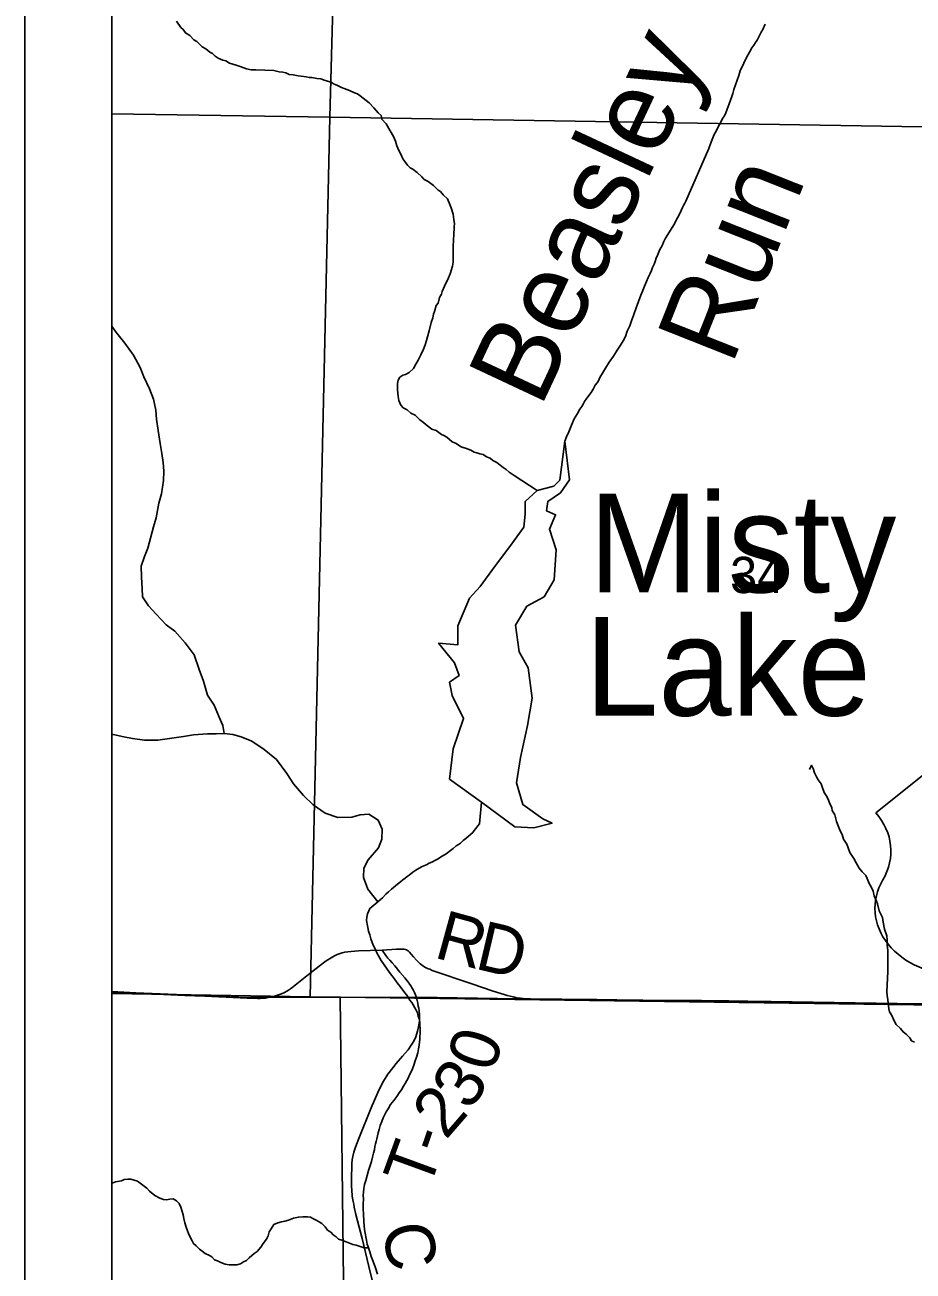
# Model space of a CAD drawing. Extents: x -8.8 to 41.4, y 0 to 34.6.
# Drawn here: x -8.774 to -7.751, y 18.37 to 19.806 of the extents above; entities that cross this region are included whole.
import ezdxf

# ---------------------------------------------------------------- set-up
doc = ezdxf.new("R2010")
doc.units = 0
for name, color, linetype in [('GM_X_Corporation', 7, 'Continuous'), ('GM_X_County_Road', 7, 'Continuous'), ('GM_X_County_Road_Text', 7, 'Continuous'), ('GM_X_Minor_Lake', 7, 'Continuous'), ('GM_X_Minor_River', 7, 'Continuous'), ('GM_X_Minor_River_Text', 7, 'Continuous'), ('GM_X_Section_Text', 7, 'Continuous'), ('GM_X_Township_Road', 7, 'Continuous'), ('GM_X_Township_Text', 7, 'Continuous'), ('SH_Border', 7, 'Continuous')]:
    doc.layers.add(name, color=color, linetype=linetype)

msp = doc.modelspace()

# ---------------------------------------------------------------- linework, layer by layer
at = {"layer": 'GM_X_Corporation'}
for points in [[(-5.3683, 20.9), (-8.6743, 20.9), (-8.6743, 18.6925), (-8.6467, 18.6909), (-8.5903, 18.6884), (-8.5672, 18.6875), (-8.5185, 18.6854), (-8.3228, 18.6859), (-8.2065, 18.6841), (-8.1919, 18.6839), (-8.1555, 18.6835), (-8.1152, 18.6831), (-8.0922, 18.6828), (-8.0325, 18.682), (-7.9946, 18.6821), (-7.9143, 18.681), (-7.7693, 18.6785), (-7.6798, 18.6773)], [(-7.6798, 18.6773), (-7.7693, 18.6785), (-7.9143, 18.681), (-7.9946, 18.6821), (-8.0325, 18.682), (-8.0922, 18.6828), (-8.1152, 18.6831), (-8.1555, 18.6835), (-8.1919, 18.6839), (-8.2065, 18.6841), (-8.3228, 18.6859), (-8.5185, 18.6854), (-8.5672, 18.6875), (-8.5903, 18.6884), (-8.6467, 18.6909), (-8.6743, 18.6925), (-8.6743, 14.1)]]:
    msp.add_lwpolyline(points, dxfattribs=at)
for points in [[(-8.6743, 20.6993), (-8.6743, 19.7037), (-8.4231, 19.7001), (-8.3959, 20.6927)], [(-8.3959, 20.6927), (-7.3933, 20.6722), (-7.4104, 19.6835), (-8.4231, 19.7001)], [(-8.6743, 19.7037), (-8.6743, 18.69), (-8.4457, 18.6861), (-8.4231, 19.7001)], [(-7.4104, 19.6835), (-7.4338, 18.6729), (-8.4109, 18.686), (-8.4457, 18.6861), (-8.4231, 19.7001)], [(-8.6743, 18.69), (-8.6743, 17.6149), (-8.3984, 17.6086), (-8.4109, 18.686), (-8.4457, 18.6861)], [(-8.4109, 18.686), (-7.4338, 18.6729), (-7.4209, 18.6726), (-7.4378, 17.5869), (-8.3984, 17.6086)]]:
    msp.add_lwpolyline(points, close=True, dxfattribs=at)
at = {"layer": 'GM_X_County_Road'}
msp.add_line((-7.7252, 18.9532), (-7.7938, 18.8983), dxfattribs=at)
for centre, start_param, end_param in [((-7.8726, 18.8542), 5.838949, 6.894067), ((-7.6988, 18.7884), 2.702327, 4.723529)]:
    msp.add_ellipse(centre, major_axis=(0.0961, 0), ratio=0.8, start_param=start_param, end_param=end_param, dxfattribs=at)
at = {"layer": 'GM_X_Minor_Lake'}
for points in [[(-8.2484, 18.9105), (-8.2097, 18.8823), (-8.188, 18.881), (-8.1669, 18.8863), (-8.1777, 18.8913), (-8.2007, 18.9078), (-8.208, 18.9328), (-8.2034, 18.9622), (-8.1951, 18.9988), (-8.19, 19.0305), (-8.1943, 19.0653), (-8.205, 19.0839), (-8.2091, 19.1145), (-8.196, 19.1364), (-8.1762, 19.1474), (-8.1644, 19.1667), (-8.1623, 19.2012), (-8.17, 19.2251), (-8.1629, 19.2419), (-8.1734, 19.2465), (-8.1718, 19.2571), (-8.1573, 19.2672), (-8.1469, 19.282), (-8.1523, 19.3266)], [(-8.1523, 19.3266), (-8.1579, 19.2816)], [(-8.1579, 19.2816), (-8.165, 19.2747), (-8.1842, 19.2697), (-8.198, 19.257), (-8.1979, 19.2425), (-8.1996, 19.2274), (-8.2157, 19.2052), (-8.2334, 19.1816), (-8.2499, 19.1591), (-8.2622, 19.1455), (-8.2753, 19.1137), (-8.2754, 19.092), (-8.2977, 19.094), (-8.2793, 19.0713), (-8.2738, 19.0566), (-8.2851, 19.0487), (-8.2819, 19.0334), (-8.2689, 19.007), (-8.281, 18.9721), (-8.285, 18.9373), (-8.2484, 18.9105)]]:
    msp.add_lwpolyline(points, dxfattribs=at)
at = {"layer": 'GM_X_Minor_River'}
for points in [[(-8.3674, 19.705), (-8.3722, 19.7108), (-8.3777, 19.7163), (-8.381, 19.7191), (-8.3847, 19.7219), (-8.388, 19.7247), (-8.391, 19.7267), (-8.3947, 19.728), (-8.4003, 19.7308), (-8.4094, 19.7342), (-8.415, 19.7367), (-8.418, 19.7379), (-8.4213, 19.7403), (-8.4285, 19.7424), (-8.4333, 19.7441), (-8.4379, 19.7447), (-8.4436, 19.7456), (-8.4466, 19.7457), (-8.4504, 19.7463), (-8.456, 19.7472), (-8.4594, 19.7477), (-8.4651, 19.7487), (-8.4697, 19.7492), (-8.4738, 19.7509), (-8.4772, 19.7518), (-8.4813, 19.7523), (-8.4874, 19.7536), (-8.5083, 19.7544), (-8.5136, 19.7546), (-8.5189, 19.7555), (-8.5264, 19.7584), (-8.5309, 19.7597), (-8.5384, 19.7623), (-8.5429, 19.7647), (-8.5463, 19.7656), (-8.5515, 19.7681), (-8.5552, 19.7701), (-8.5582, 19.7732), (-8.5612, 19.7749), (-8.566, 19.7788), (-8.5701, 19.7809), (-8.5763, 19.7872), (-8.5797, 19.7892), (-8.5844, 19.7939), (-8.5893, 19.7971), (-8.5918, 19.801), (-8.5948, 19.8034), (-8.5995, 19.8104)], [(-8.1523, 19.3266), (-8.1502, 19.3315), (-8.1477, 19.3375), (-8.1447, 19.345), (-8.1414, 19.3524), (-8.1377, 19.3584), (-8.1348, 19.3636), (-8.1328, 19.3666), (-8.1312, 19.3691), (-8.1295, 19.3725), (-8.1267, 19.3762), (-8.1219, 19.3828), (-8.1195, 19.3866), (-8.1174, 19.391), (-8.115, 19.394), (-8.1134, 19.3962), (-8.1117, 19.3999), (-8.1088, 19.4048), (-8.1052, 19.4107), (-8.1011, 19.4178), (-8.0963, 19.4244), (-8.0918, 19.4315), (-8.0881, 19.4374), (-8.0849, 19.4422), (-8.0824, 19.4474), (-8.0803, 19.4534), (-8.0774, 19.4594), (-8.0752, 19.4654), (-8.0727, 19.4725), (-8.0701, 19.4804), (-8.0645, 19.495), (-8.0624, 19.5003), (-8.0603, 19.5051), (-8.0582, 19.5104), (-8.0561, 19.5152), (-8.054, 19.5197), (-8.0524, 19.5234), (-8.0511, 19.5268), (-8.0494, 19.5305), (-8.0482, 19.5335), (-8.0469, 19.5373), (-8.0452, 19.5418), (-8.0435, 19.5455), (-8.0423, 19.5481), (-8.041, 19.5507), (-8.0398, 19.553), (-8.0385, 19.556), (-8.0364, 19.5604), (-8.0279, 19.5738), (-8.0255, 19.5779), (-8.0234, 19.582), (-8.0214, 19.5857), (-8.018, 19.5924), (-8.0168, 19.5958), (-8.0151, 19.5988), (-8.0139, 19.601), (-8.0127, 19.6032), (-7.9863, 19.6638), (-7.9845, 19.6694), (-7.9824, 19.6743), (-7.9803, 19.6799), (-7.9779, 19.684), (-7.9758, 19.6881), (-7.9721, 19.6948), (-7.9704, 19.6985), (-7.9684, 19.7015), (-7.9668, 19.7048), (-7.9651, 19.7093), (-7.9629, 19.7153), (-7.9612, 19.7195), (-7.9599, 19.7236), (-7.9586, 19.7273), (-7.9573, 19.7319), (-7.9556, 19.7371), (-7.9538, 19.7427), (-7.9517, 19.748), (-7.95, 19.7532), (-7.9458, 19.7622), (-7.9429, 19.7689), (-7.9396, 19.7749), (-7.9368, 19.7797), (-7.9343, 19.783), (-7.9327, 19.786), (-7.9307, 19.7886), (-7.9291, 19.7916), (-7.9274, 19.7949), (-7.9261, 19.7979), (-7.9241, 19.8009), (-7.9212, 19.8072)], [(-8.1842, 19.2697), (-8.2107, 19.287), (-8.2162, 19.2907), (-8.2199, 19.2938), (-8.2233, 19.2962), (-8.2266, 19.299), (-8.2307, 19.3022), (-8.2351, 19.3042), (-8.2381, 19.307), (-8.2426, 19.3087), (-8.2463, 19.3111), (-8.2501, 19.312), (-8.2535, 19.3132), (-8.2565, 19.3141), (-8.2606, 19.3161), (-8.2666, 19.3186), (-8.2707, 19.3195), (-8.2737, 19.3212), (-8.2774, 19.324), (-8.2819, 19.326), (-8.2882, 19.3312), (-8.2915, 19.3332), (-8.2945, 19.3344), (-8.3005, 19.3388), (-8.3054, 19.3405), (-8.312, 19.3453), (-8.315, 19.3481), (-8.3194, 19.3513), (-8.3246, 19.3564), (-8.3298, 19.3589), (-8.3339, 19.3628), (-8.3383, 19.3652), (-8.3413, 19.368), (-8.3434, 19.3734), (-8.3443, 19.378), (-8.3446, 19.3822), (-8.3452, 19.3856), (-8.3449, 19.3932), (-8.3441, 19.397), (-8.3424, 19.4003), (-8.3389, 19.4025), (-8.3358, 19.4035), (-8.3316, 19.4057), (-8.3265, 19.4104), (-8.324, 19.4153), (-8.3212, 19.4201), (-8.3183, 19.4261), (-8.315, 19.4328), (-8.313, 19.4377), (-8.3116, 19.4426), (-8.3104, 19.4467), (-8.3086, 19.4539), (-8.3064, 19.4633), (-8.3043, 19.4686), (-8.3037, 19.4731), (-8.3025, 19.4761), (-8.3003, 19.4829), (-8.2983, 19.4858), (-8.2966, 19.4922), (-8.2942, 19.496), (-8.2937, 19.499), (-8.2908, 19.5053), (-8.2863, 19.5147), (-8.2842, 19.5196), (-8.2816, 19.5282), (-8.2807, 19.5327), (-8.2809, 19.5369), (-8.2808, 19.5407), (-8.2809, 19.5499), (-8.2805, 19.5597), (-8.28, 19.5635), (-8.2796, 19.5741), (-8.2795, 19.5772), (-8.2801, 19.5821), (-8.281, 19.5883), (-8.2831, 19.5956), (-8.2848, 19.5994), (-8.2873, 19.606), (-8.2924, 19.6103), (-8.2953, 19.6142), (-8.2983, 19.6159), (-8.3034, 19.6214), (-8.3097, 19.6258), (-8.3142, 19.6282), (-8.3168, 19.6313), (-8.3223, 19.6361), (-8.3275, 19.6401), (-8.3305, 19.6417), (-8.3334, 19.6448), (-8.3367, 19.6488), (-8.3389, 19.6519), (-8.3406, 19.6565), (-8.3435, 19.6615), (-8.3456, 19.6669), (-8.3473, 19.6723), (-8.3497, 19.6777), (-8.3533, 19.6843), (-8.358, 19.6921), (-8.3631, 19.6976), (-8.3637, 19.7018), (-8.3674, 19.705)], [(-8.5446, 18.9899), (-8.5462, 18.9991), (-8.5505, 19.0087), (-8.5561, 19.0225), (-8.5638, 19.0338), (-8.5686, 19.0499), (-8.5735, 19.0633), (-8.5794, 19.0802), (-8.5896, 19.0942), (-8.6017, 19.1075), (-8.6117, 19.115), (-8.6231, 19.1272), (-8.6319, 19.1369), (-8.6388, 19.1474), (-8.6392, 19.1569), (-8.64, 19.1698), (-8.6403, 19.1824), (-8.6366, 19.1937), (-8.6325, 19.2034), (-8.626, 19.2279), (-8.623, 19.2384), (-8.6199, 19.2551), (-8.6169, 19.266), (-8.6145, 19.2811), (-8.6142, 19.2921), (-8.615, 19.302), (-8.6166, 19.3123), (-8.6185, 19.3238), (-8.6207, 19.339), (-8.6226, 19.352), (-8.6234, 19.3623), (-8.626, 19.3749), (-8.6306, 19.3868), (-8.6374, 19.4007), (-8.6416, 19.4115), (-8.6491, 19.4258), (-8.6593, 19.4394), (-8.6699, 19.453), (-8.6743, 19.4593)], [(-8.3675, 18.7958), (-8.3791, 18.8105), (-8.384, 18.8239), (-8.3837, 18.8345), (-8.3788, 18.8443), (-8.367, 18.858), (-8.3629, 18.8681), (-8.3626, 18.8795), (-8.3672, 18.8899), (-8.378, 18.8967), (-8.3882, 18.8962), (-8.3978, 18.8935), (-8.4137, 18.8928), (-8.4284, 18.8978), (-8.4421, 18.9077), (-8.4535, 18.9184), (-8.4649, 18.9316), (-8.4725, 18.9436), (-8.4845, 18.9599), (-8.4985, 18.9714), (-8.513, 18.981), (-8.525, 18.9859), (-8.5348, 18.9885), (-8.5446, 18.9899), (-8.5541, 18.9894), (-8.564, 18.9894), (-8.5799, 18.9883), (-8.5914, 18.9864), (-8.6104, 18.9836), (-8.6211, 18.982), (-8.6366, 18.9821), (-8.6502, 18.9841), (-8.6604, 18.9859), (-8.6725, 18.9885), (-8.6743, 18.9887)], [(-7.7492, 18.634), (-7.7526, 18.6357), (-7.7548, 18.6392), (-7.7588, 18.6431), (-7.7625, 18.6459), (-7.7654, 18.6498), (-7.7706, 18.6545), (-7.7724, 18.658), (-7.7759, 18.6654), (-7.7781, 18.6689), (-7.7787, 18.6723), (-7.7796, 18.6788), (-7.7802, 18.6834), (-7.7808, 18.6876), (-7.781, 18.6925), (-7.7802, 18.7149), (-7.78, 18.7202), (-7.7799, 18.7236), (-7.7801, 18.7286), (-7.7802, 18.7362), (-7.7801, 18.74), (-7.7807, 18.7457), (-7.7808, 18.7518), (-7.7811, 18.7564), (-7.7838, 18.7644), (-7.7854, 18.7725), (-7.786, 18.7778), (-7.7878, 18.7809), (-7.7899, 18.7855), (-7.7919, 18.7936), (-7.7929, 18.7967), (-7.7958, 18.8025), (-7.7971, 18.8082), (-7.7992, 18.8132), (-7.8014, 18.8167), (-7.8038, 18.8225), (-7.8052, 18.826), (-7.8096, 18.8303), (-7.8129, 18.8346), (-7.8165, 18.8408), (-7.8194, 18.8455), (-7.8215, 18.8493), (-7.8237, 18.8525), (-7.8271, 18.8621), (-7.8311, 18.8679), (-7.8328, 18.8733), (-7.835, 18.8776), (-7.8374, 18.8833), (-7.8391, 18.8883), (-7.8412, 18.896), (-7.844, 18.9011), (-7.8447, 18.9041), (-7.8471, 18.9099), (-7.8492, 18.9149), (-7.851, 18.9184), (-7.8532, 18.9219), (-7.8556, 18.9284), (-7.857, 18.9319), (-7.8603, 18.9362), (-7.8624, 18.9397), (-7.8645, 18.9443), (-7.8659, 18.9493), (-7.868, 18.9532), (-7.8701, 18.9483)], [(-8.3197, 18.6601), (-8.3211, 18.6639), (-8.3221, 18.6678), (-8.3235, 18.6709), (-8.3284, 18.6798), (-8.331, 18.683), (-8.3331, 18.6865), (-8.336, 18.6904), (-8.3389, 18.6939), (-8.3418, 18.6982), (-8.3454, 18.7025), (-8.349, 18.7076), (-8.353, 18.7127), (-8.3569, 18.7182), (-8.3605, 18.7233), (-8.3637, 18.7283), (-8.3687, 18.7369), (-8.3705, 18.7408), (-8.3726, 18.745), (-8.3743, 18.7489), (-8.3757, 18.7531), (-8.377, 18.7578), (-8.3784, 18.762), (-8.3793, 18.7662), (-8.3799, 18.77), (-8.3802, 18.7723), (-8.3809, 18.7743), (-8.3804, 18.778), (-8.3795, 18.7818), (-8.3782, 18.7852), (-8.3769, 18.7882), (-8.3699, 18.794), (-8.3675, 18.7958), (-8.3624, 18.8005), (-8.3584, 18.8045), (-8.3552, 18.8074), (-8.3521, 18.8104), (-8.345, 18.8162), (-8.3415, 18.8187), (-8.3387, 18.8212), (-8.336, 18.823), (-8.334, 18.8248), (-8.3317, 18.8263), (-8.3273, 18.8299), (-8.3238, 18.8324), (-8.3199, 18.8346), (-8.3164, 18.8363), (-8.311, 18.8388), (-8.3091, 18.8398), (-8.3048, 18.8419), (-8.3021, 18.8434), (-8.299, 18.8448), (-8.2935, 18.8483), (-8.2889, 18.8512), (-8.2841, 18.8548), (-8.281, 18.8573), (-8.2775, 18.8602), (-8.2747, 18.862), (-8.2724, 18.8635), (-8.2692, 18.8664), (-8.2661, 18.8689), (-8.2633, 18.8715), (-8.2582, 18.8758), (-8.2566, 18.878), (-8.2546, 18.8802), (-8.2526, 18.8832), (-8.2506, 18.8858), (-8.2484, 18.9105)], [(-8.368, 18.3667), (-8.3704, 18.374), (-8.3731, 18.3813), (-8.3752, 18.3871), (-8.3768, 18.3925), (-8.3786, 18.3971), (-8.3799, 18.4014), (-8.3809, 18.406), (-8.3827, 18.4159), (-8.3833, 18.4216), (-8.3838, 18.4281), (-8.3842, 18.4354), (-8.3844, 18.4422), (-8.3845, 18.4479), (-8.3843, 18.4532), (-8.3845, 18.4574), (-8.3843, 18.4612), (-8.3838, 18.4654), (-8.3829, 18.4699), (-8.3815, 18.4748), (-8.3798, 18.4804), (-8.3784, 18.4861), (-8.3749, 18.4966), (-8.374, 18.5015), (-8.3727, 18.506), (-8.3717, 18.5101), (-8.3712, 18.5139), (-8.3703, 18.5169), (-8.3695, 18.5195), (-8.369, 18.5226), (-8.368, 18.5263), (-8.3671, 18.5297), (-8.3662, 18.5335), (-8.3649, 18.538), (-8.3632, 18.5428), (-8.3615, 18.547), (-8.3582, 18.5537), (-8.3558, 18.5574), (-8.3529, 18.5622), (-8.3493, 18.567), (-8.3457, 18.5714), (-8.3429, 18.5755), (-8.3405, 18.5792), (-8.338, 18.5833), (-8.336, 18.5866), (-8.3343, 18.59), (-8.3323, 18.5933), (-8.331, 18.5963), (-8.3294, 18.5997), (-8.3277, 18.6034), (-8.326, 18.6075), (-8.3247, 18.6124), (-8.323, 18.6169), (-8.3216, 18.6218), (-8.3207, 18.6263), (-8.3201, 18.6305), (-8.3196, 18.6342), (-8.3191, 18.6376), (-8.3187, 18.6475), (-8.3191, 18.6559), (-8.3197, 18.6601)], [(-8.3786, 18.3971), (-8.3835, 18.397), (-8.3891, 18.3991), (-8.3925, 18.4), (-8.3963, 18.4009), (-8.4042, 18.4038), (-8.409, 18.4059), (-8.4128, 18.4072), (-8.4158, 18.4096), (-8.4191, 18.412), (-8.422, 18.4151), (-8.4257, 18.4175), (-8.4283, 18.4214), (-8.4323, 18.425), (-8.4353, 18.427), (-8.4394, 18.4294), (-8.4424, 18.431), (-8.4454, 18.4323), (-8.4488, 18.4328), (-8.4541, 18.4329), (-8.4591, 18.4324), (-8.4648, 18.4314), (-8.4706, 18.429), (-8.4748, 18.4276), (-8.4786, 18.427), (-8.4829, 18.426), (-8.4875, 18.4238), (-8.4907, 18.419), (-8.4927, 18.4153), (-8.494, 18.4108), (-8.4961, 18.407), (-8.4997, 18.4019), (-8.5025, 18.3978), (-8.5068, 18.393), (-8.5103, 18.3904), (-8.5158, 18.3857), (-8.519, 18.3824), (-8.5225, 18.381), (-8.526, 18.3785), (-8.5302, 18.3775), (-8.5359, 18.3773), (-8.5389, 18.3774), (-8.5435, 18.3783), (-8.5465, 18.3792), (-8.5495, 18.3804), (-8.5525, 18.382), (-8.5558, 18.3833), (-8.5588, 18.3868), (-8.5618, 18.3881), (-8.5666, 18.3905), (-8.5699, 18.3933), (-8.5733, 18.3957), (-8.577, 18.3992), (-8.5799, 18.402), (-8.5817, 18.4051), (-8.5842, 18.4101), (-8.586, 18.4136), (-8.587, 18.4167), (-8.5884, 18.4209), (-8.5901, 18.4259), (-8.5911, 18.4309), (-8.592, 18.4351), (-8.5931, 18.4389), (-8.5948, 18.4439), (-8.5965, 18.4482), (-8.5995, 18.4513), (-8.6036, 18.4534), (-8.6074, 18.4531), (-8.6112, 18.4525), (-8.6146, 18.4526), (-8.6187, 18.4543), (-8.6247, 18.4575), (-8.6306, 18.4623), (-8.6339, 18.4658), (-8.6417, 18.4714), (-8.6447, 18.4738), (-8.6522, 18.476), (-8.6556, 18.4761), (-8.6598, 18.4758), (-8.6629, 18.4744), (-8.6698, 18.4731), (-8.6737, 18.4714), (-8.6743, 18.4712)]]:
    msp.add_lwpolyline(points, dxfattribs=at)
at = {"layer": 'GM_X_Township_Road'}
for points in [[(-8.4822, 18.6885), (-8.4787, 18.6897), (-8.4754, 18.6912), (-8.4725, 18.6928), (-8.4705, 18.6941), (-8.4683, 18.6956), (-8.4668, 18.6967), (-8.4457, 18.7137), (-8.4354, 18.7218), (-8.4272, 18.7278), (-8.4252, 18.7291), (-8.4197, 18.7324), (-8.4175, 18.7336), (-8.4145, 18.735), (-8.4121, 18.736), (-8.4088, 18.7371), (-8.4057, 18.7378), (-8.4024, 18.7383), (-8.3983, 18.7387), (-8.3899, 18.7391), (-8.3628, 18.7401)], [(-8.3628, 18.7401), (-8.346, 18.7411), (-8.3424, 18.7413), (-8.3403, 18.7414), (-8.3387, 18.7414), (-8.3372, 18.7412), (-8.3357, 18.7408), (-8.3345, 18.7403), (-8.3335, 18.7397), (-8.3329, 18.7392), (-8.3311, 18.7378), (-8.3291, 18.7356), (-8.3264, 18.7325), (-8.3232, 18.7286), (-8.3217, 18.7271), (-8.321, 18.7263), (-8.3195, 18.7249), (-8.3188, 18.7243), (-8.3173, 18.7231), (-8.3163, 18.7224), (-8.3146, 18.7213), (-8.3128, 18.7202), (-8.3106, 18.7191), (-8.3079, 18.718), (-8.3049, 18.7168), (-8.2594, 18.7012), (-8.2348, 18.6929), (-8.222, 18.6888), (-8.2185, 18.6878), (-8.2119, 18.6861), (-8.2075, 18.6853), (-8.2033, 18.6846)], [(-8.3321, 18.7024), (-8.3339, 18.7048), (-8.3366, 18.7081), (-8.3422, 18.7148), (-8.3482, 18.7219), (-8.351, 18.7253), (-8.3538, 18.7285), (-8.356, 18.731), (-8.3583, 18.7338), (-8.3628, 18.7401)], [(-8.3233, 18.6855), (-8.3243, 18.6885), (-8.3255, 18.6913), (-8.3266, 18.6935), (-8.3282, 18.6964), (-8.3297, 18.6988), (-8.3315, 18.7016), (-8.3321, 18.7024)], [(-8.6743, 18.6917), (-8.6464, 18.6904), (-8.5901, 18.6879), (-8.5669, 18.687), (-8.5182, 18.6848), (-8.5065, 18.6844), (-8.5033, 18.6845), (-8.4997, 18.6847), (-8.4972, 18.6849), (-8.4937, 18.6854), (-8.4904, 18.6861), (-8.4884, 18.6867), (-8.4855, 18.6875), (-8.4822, 18.6885)], [(-8.3741, 18.3599), (-8.3781, 18.3756), (-8.3858, 18.4079), (-8.3929, 18.4356), (-8.3948, 18.444), (-8.3955, 18.4475), (-8.3961, 18.4505), (-8.3967, 18.4542), (-8.3971, 18.4568), (-8.3974, 18.4594), (-8.3975, 18.4612), (-8.398, 18.47), (-8.398, 18.4804), (-8.3978, 18.4891), (-8.3976, 18.4943), (-8.3972, 18.4984), (-8.3966, 18.5023), (-8.3953, 18.5071), (-8.3934, 18.513), (-8.3894, 18.523), (-8.3753, 18.5583), (-8.3678, 18.576), (-8.3643, 18.5832), (-8.361, 18.5892), (-8.356, 18.5971), (-8.3505, 18.6046), (-8.3466, 18.6094), (-8.3392, 18.6178), (-8.3327, 18.6253), (-8.3291, 18.6304), (-8.3263, 18.6352), (-8.324, 18.6403), (-8.3218, 18.6468), (-8.3207, 18.6516), (-8.3198, 18.6584), (-8.3197, 18.6633), (-8.3198, 18.6663), (-8.3202, 18.6696), (-8.3206, 18.6731), (-8.3211, 18.6757), (-8.3217, 18.6788), (-8.3224, 18.682), (-8.3233, 18.6855)], [(-8.2033, 18.6846), (-8.2003, 18.6842), (-8.1965, 18.6839), (-8.1927, 18.6836), (-8.1886, 18.6834), (-8.1841, 18.6833), (-8.1783, 18.6832), (-8.1763, 18.6832)], [(-8.1763, 18.6832), (-8.1714, 18.6831), (-8.1671, 18.683), (-8.1553, 18.6829), (-8.1149, 18.6826), (-8.0919, 18.6822), (-8.0323, 18.6814), (-8.018, 18.6815), (-7.9944, 18.6815), (-7.9813, 18.6817), (-7.9633, 18.6816), (-7.941, 18.6809), (-7.9144, 18.6799), (-7.8808, 18.6792), (-7.8454, 18.679), (-7.828, 18.6788), (-7.7896, 18.6781), (-7.7703, 18.6779), (-7.7467, 18.6777), (-7.7045, 18.6769), (-7.6821, 18.6764), (-7.6348, 18.6761)]]:
    msp.add_lwpolyline(points, dxfattribs=at)
at = {"layer": 'SH_Border'}
for p, q in [((-8.7743, 21), (-8.7743, 14)), ((-8.6743, 20.9), (-8.6743, 14.1))]:
    msp.add_line(p, q, dxfattribs=at)

# ---------------------------------------------------------------- texts
at = {"layer": 'GM_X_County_Road_Text'}
for s, rotation, p in [('Misty', 359.9994, (-8.1247, 19.1524)), ('Lake', 359.9998, (-8.129, 19.0103))]:
    msp.add_text(s, height=0.11363, rotation=rotation, dxfattribs=at).set_placement(p)
at = {"layer": 'GM_X_Minor_River_Text'}
for s, rotation, p in [('Beasley', 64.8897, (-8.1805, 19.3636)), ('Run', 68.3696, (-7.96, 19.4124))]:
    msp.add_text(s, height=0.0947, rotation=rotation, dxfattribs=at).set_placement(p)
at = {"layer": 'GM_X_Section_Text'}
for s, rotation, p in [('R', 344.6947, (-8.3044, 18.732)), ('D', 346.7479, (-8.2573, 18.7191)), ('0', 71.8414, (-8.2352, 18.5976)), ('3', 56.6882, (-8.2615, 18.5537)), ('2', 49.063, (-8.2894, 18.5206)), ('-', 71.0757, (-8.2941, 18.5035)), ('T', 69.9491, (-8.3091, 18.4625)), ('C', 279.7915, (-8.363, 18.4217))]:
    msp.add_text(s, height=0.0568, rotation=rotation, dxfattribs=at).set_placement(p)
at = {"layer": 'GM_X_Township_Text'}
msp.add_text('34', height=0.04186, rotation=0, dxfattribs=at).set_placement((-7.9618, 19.1515))

doc.saveas('drawing.dxf')
